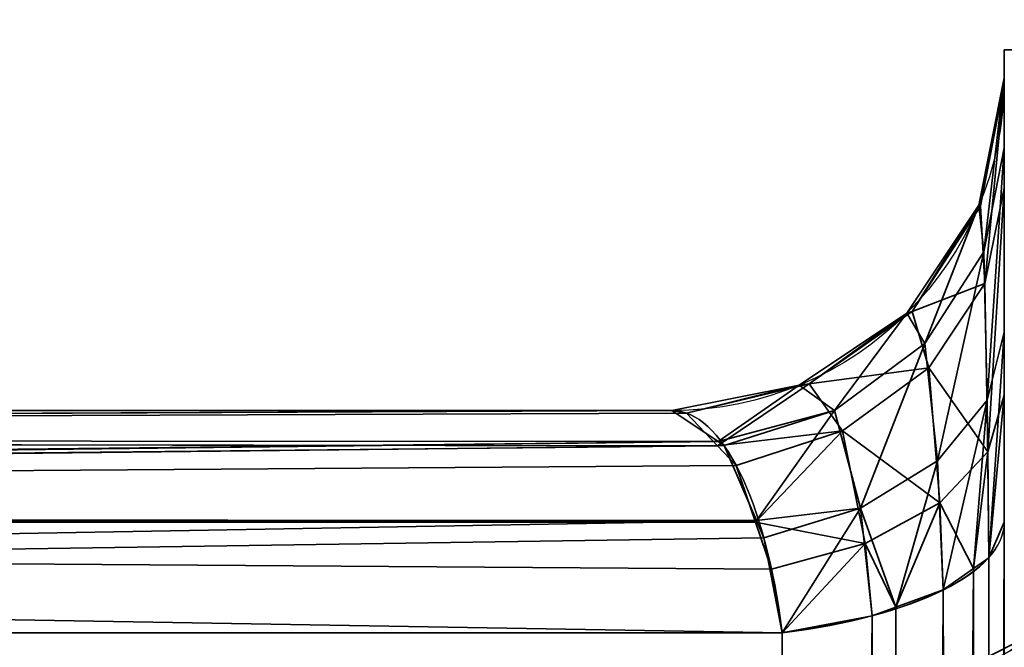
# Model space of a CAD drawing. Header units: millimetres. Extents: x -527 to 5177, y -116 to 161.
# Tile 352 of 656: x 1120.73 to 1122.8, y -2.86 to -1.54. Entities that reach past the tile are written whole.
import ezdxf

# ---------------------------------------------------------------- set-up
doc = ezdxf.new("R2010")
doc.units = ezdxf.units.MM
doc.layers.add('151', color=7, linetype='Continuous', true_color=0xffffff)

# ---------------------------------------------------------------- blocks, each defined once
blk = doc.blocks.new('UG_SURFACE_186')
at = {"layer": '151', "color": 252, "linetype": 'Continuous', "lineweight": 35}
for points in [[(2076.9999, -9.3, 2212.25), (2076.9999, 142.4, 2212.25), (923, 142.4, 2212.25), (923, -9.3, 2212.25)], [(1073, -9.3, 2062.2499), (1073, 142.4, 2062.2499), (1927, 142.4, 2062.2499), (1927, -9.3, 2062.2499)]]:
    blk.add_3dface(points, dxfattribs=at)
blk = doc.blocks.new('UG_SURFACE_187')
at = {"layer": '151', "color": 252, "linetype": 'Continuous', "lineweight": 35}
for points in [[(1122.8, -1.6, 980), (1122.8, -11.3028, 984.0852), (1122.8, -10.9564, 984.2852)], [(1122.8, -1.6, 980), (1122.8, -8.3028, 992.5852), (1122.8, -7.9564, 992.7852)], [(1122.8, -8.3028, 992.5852), (1122.8, -1.6, 980), (1122.8, -10.6381, 985), (1122.8, -10.7213, 985.3913)], [(1122.8, -10.9564, 984.2852), (1122.8, -10.7213, 984.6088), (1122.8, -1.6, 980)], [(1122.8, -7.9564, 992.7852), (1122.8, -7.7213, 993.1087), (1122.8, -1.6, 980)], [(1122.8, -10.7213, 984.6088), (1122.8, -10.6381, 985), (1122.8, -1.6, 980)], [(1122.8, -7.7213, 993.1087), (1122.8, -7.6381, 993.5), (1122.8, -1.8059, 1005.9564), (1122.8, -1.6, 980)], [(1122.8, -1.6, 1165), (1122.8, -1.6, 980), (1122.8, -1.659, 1006.6233), (1122.8, -1.659, 1163.3767)], [(1122.8, -1.6, 980), (1122.8, -1.8059, 1005.9564), (1122.8, -1.659, 1006.6233)], [(1122.8, -1.6, 1165), (1122.8, -1.8909, 1164.2013), (1122.8, -2.3264, 1164.6513)], [(1122.8, -1.659, 1163.3767), (1122.8, -1.67, 1163.564), (1122.8, -1.6, 1165)], [(1122.8, -11.7005, 984.0434), (1122.8, -11.3028, 984.0852), (1122.8, -1.6, 980), (1122.8, -22.0201, 980)], [(1122.8, -1.67, 1163.564), (1122.8, -1.8909, 1164.2013), (1122.8, -1.6, 1165)], [(1122.8, -2.3264, 1164.6513), (1122.8, -3, 1165), (1122.8, -1.6, 1165)], [(1123.5, -1.6, 1165), (1123.5, -1.6, 980), (1122.8, -1.6, 980), (1122.8, -1.6, 1165)], [(1123.5, -3, 1165), (1123.5, -1.6, 1165), (1122.8, -1.6, 1165), (1122.8, -3, 1165)], [(1122.8, -22.0201, 980), (1122.8, -1.6, 980), (1123.5, -1.6, 980), (1123.5, -22.0201, 980)], [(1122.7567, -2.0254, 1006.0587), (1122.7467, -1.9269, 1006.6233), (1122.8, -1.659, 1006.6233)], [(1122.8, -1.659, 1163.3767), (1122.8, -1.659, 1006.6233), (1122.7467, -1.9269, 1006.6233), (1122.7467, -1.9269, 1163.3767)], [(1122.8, -1.659, 1163.3767), (1122.7467, -1.9269, 1163.3767), (1122.7497, -1.9289, 1163.5333)], [(1122.7497, -1.9289, 1163.5333), (1122.8, -1.67, 1163.564), (1122.8, -1.659, 1163.3767)], [(1122.8, -1.67, 1163.564), (1122.7497, -1.9289, 1163.5333), (1122.759, -2.0917, 1164.077)], [(1122.8, -1.659, 1006.6233), (1122.8, -1.8059, 1005.9564), (1122.7567, -2.0254, 1006.0587)], [(1122.759, -2.0917, 1164.077), (1122.8, -1.8909, 1164.2013), (1122.8, -1.67, 1163.564)], [(1122.7639, -2.3369, 1005.617), (1122.7567, -2.0254, 1006.0587), (1122.8, -1.8059, 1005.9564)], [(1122.8, -1.8059, 1005.9564), (1122.8, -2.1942, 1005.447), (1122.7639, -2.3369, 1005.617)], [(1122.8, -1.8059, 1005.9564), (1122.8, -7.7213, 993.8912), (1122.8, -7.9564, 994.2148)], [(1122.8, -1.8059, 1005.9564), (1122.8, -7.6381, 993.5), (1122.8, -7.7213, 993.8912)], [(1122.8, -2.1942, 1005.447), (1122.8, -1.8059, 1005.9564), (1122.8, -7.9564, 994.2148)], [(1122.8, -1.8909, 1164.2013), (1122.759, -2.0917, 1164.077), (1122.7652, -2.446, 1164.4691)], [(1122.7652, -2.446, 1164.4691), (1122.8, -2.3264, 1164.6513), (1122.8, -1.8909, 1164.2013)], [(1122.6324, -2.2178, 1006.1485), (1122.595, -2.154, 1006.6233), (1122.7467, -1.9269, 1006.6233)], [(1122.7467, -1.9269, 1163.3767), (1122.7467, -1.9269, 1006.6233), (1122.595, -2.154, 1006.6233), (1122.595, -2.154, 1163.3767)], [(1122.7467, -1.9269, 1163.3767), (1122.595, -2.154, 1163.3767), (1122.6058, -2.1506, 1163.5072)], [(1122.6058, -2.1506, 1163.5072), (1122.7497, -1.9289, 1163.5333), (1122.7467, -1.9269, 1163.3767)], [(1122.7467, -1.9269, 1006.6233), (1122.7567, -2.0254, 1006.0587), (1122.6324, -2.2178, 1006.1485)], [(1122.759, -2.0917, 1164.077), (1122.7497, -1.9289, 1163.5333), (1122.6058, -2.1506, 1163.5072)], [(1122.6593, -2.4648, 1005.7695), (1122.6324, -2.2178, 1006.1485), (1122.7567, -2.0254, 1006.0587)], [(1122.7567, -2.0254, 1006.0587), (1122.7639, -2.3369, 1005.617), (1122.6593, -2.4648, 1005.7695)], [(1122.6058, -2.1506, 1163.5072), (1122.6408, -2.2689, 1163.9675), (1122.759, -2.0917, 1164.077)], [(1122.7652, -2.446, 1164.4691), (1122.759, -2.0917, 1164.077), (1122.6408, -2.2689, 1163.9675)], [(1122.4422, -2.3593, 1006.2144), (1122.3679, -2.3057, 1006.6233), (1122.595, -2.154, 1006.6233)], [(1122.595, -2.154, 1163.3767), (1122.595, -2.154, 1006.6233), (1122.3679, -2.3057, 1006.6233), (1122.3679, -2.3057, 1163.3767)], [(1122.595, -2.154, 1163.3767), (1122.3679, -2.3057, 1163.3767), (1122.3891, -2.3031, 1163.4892)], [(1122.6408, -2.2689, 1163.9675), (1122.6058, -2.1506, 1163.5072), (1122.3891, -2.3031, 1163.4892)], [(1122.3891, -2.3031, 1163.4892), (1122.6058, -2.1506, 1163.5072), (1122.595, -2.154, 1163.3767)], [(1122.595, -2.154, 1006.6233), (1122.6324, -2.2178, 1006.1485), (1122.4422, -2.3593, 1006.2144)], [(1122.7671, -2.6689, 1005.4111), (1122.7639, -2.3369, 1005.617), (1122.8, -2.1942, 1005.447)], [(1122.8, -2.1942, 1005.447), (1122.8, -2.5942, 1005.2124), (1122.7671, -2.6689, 1005.4111)], [(1122.8, -2.5942, 1005.2124), (1122.8, -2.1942, 1005.447), (1122.8, -7.9564, 994.2148), (1122.8, -8.3028, 994.4148)], [(1122.497, -2.5648, 1005.8887), (1122.4422, -2.3593, 1006.2144), (1122.6324, -2.2178, 1006.1485)], [(1122.6324, -2.2178, 1006.1485), (1122.6593, -2.4648, 1005.7695), (1122.497, -2.5648, 1005.8887)], [(1122.3891, -2.3031, 1163.4892), (1122.4594, -2.4018, 1163.8852), (1122.6408, -2.2689, 1163.9675)], [(1122.6643, -2.5536, 1164.305), (1122.6408, -2.2689, 1163.9675), (1122.4594, -2.4018, 1163.8852)], [(1122.6408, -2.2689, 1163.9675), (1122.6643, -2.5536, 1164.305), (1122.7652, -2.446, 1164.4691)], [(1122.1977, -2.4243, 1006.2898), (1122.1, -2.359, 1006.6233), (1122.3679, -2.3057, 1006.6233)], [(1122.3679, -2.3057, 1163.3767), (1122.3679, -2.3057, 1006.6233), (1122.1, -2.359, 1006.6233), (1122.1, -2.359, 1163.3767)], [(1122.3679, -2.3057, 1163.3767), (1122.1, -2.359, 1163.3767), (1122.1309, -2.3645, 1163.482)], [(1122.3891, -2.3031, 1163.4892), (1122.1309, -2.3645, 1163.482), (1122.1962, -2.4333, 1163.705)], [(1122.1309, -2.3645, 1163.482), (1122.3891, -2.3031, 1163.4892), (1122.3679, -2.3057, 1163.3767)], [(1122.4594, -2.4018, 1163.8852), (1122.3891, -2.3031, 1163.4892), (1122.1962, -2.4333, 1163.705)], [(1122.3679, -2.3057, 1006.6233), (1122.4422, -2.3593, 1006.2144), (1122.1977, -2.4243, 1006.2898)], [(1122.6712, -2.7366, 1005.5912), (1122.6593, -2.4648, 1005.7695), (1122.7639, -2.3369, 1005.617)], [(1122.7639, -2.3369, 1005.617), (1122.7351, -2.6914, 1005.471), (1122.6712, -2.7366, 1005.5912)], [(1122.7639, -2.3369, 1005.617), (1122.7671, -2.6689, 1005.4111), (1122.7351, -2.6914, 1005.471)], [(1122.8, -2.3264, 1164.6513), (1122.7652, -2.446, 1164.4691), (1122.7671, -2.6689, 1164.5888)], [(1122.7671, -2.6689, 1164.5888), (1122.8, -2.5942, 1164.7875), (1122.8, -2.3264, 1164.6513)], [(1122.8, -3, 1165), (1122.8, -2.3264, 1164.6513), (1122.8, -2.5942, 1164.7875)], [(1109.0015, -2.4172, 1011.2494), (1109.0066, -2.4142, 1011.2629), (1122.1, -2.359, 1006.6233)], [(1122.1, -2.359, 1006.6233), (1122.1977, -2.4243, 1006.2898), (1109.0015, -2.4172, 1011.2494)], [(1109.0066, -2.4142, 1158.7371), (1122.1309, -2.3645, 1163.482), (1122.1, -2.359, 1163.3767)], [(1122.1, -2.359, 1163.3767), (1109.0999, -2.359, 1158.489), (1109.0066, -2.4142, 1158.7371)], [(1109.0066, -2.4142, 1011.2629), (1109.0999, -2.359, 1011.511), (1122.1, -2.359, 1006.6233)], [(1122.1, -2.359, 1163.3767), (1122.1, -2.359, 1006.6233), (1109.0999, -2.359, 1011.511), (1109.0999, -2.359, 1158.489)], [(1122.4422, -2.3593, 1006.2144), (1122.2099, -2.4324, 1006.2486), (1122.1977, -2.4243, 1006.2898)], [(1122.278, -2.5903, 1006.0159), (1122.2099, -2.4324, 1006.2486), (1122.4422, -2.3593, 1006.2144)], [(1122.4422, -2.3593, 1006.2144), (1122.497, -2.5648, 1005.8887), (1122.278, -2.5903, 1006.0159)], [(1109.0066, -2.4142, 1158.7371), (1122.1962, -2.4333, 1163.705), (1122.1309, -2.3645, 1163.482)], [(1122.1962, -2.4333, 1163.705), (1122.2358, -2.475, 1163.8401), (1122.4594, -2.4018, 1163.8852)], [(1122.4594, -2.4018, 1163.8852), (1122.2358, -2.475, 1163.8401), (1122.2762, -2.5937, 1163.9779)], [(1122.5073, -2.6387, 1164.1753), (1122.4594, -2.4018, 1163.8852), (1122.2762, -2.5937, 1163.9779)], [(1122.4594, -2.4018, 1163.8852), (1122.5073, -2.6387, 1164.1753), (1122.6643, -2.5536, 1164.305)], [(1108.9195, -2.5822, 1011.0313), (1108.9258, -2.5697, 1011.0478), (1122.1977, -2.4243, 1006.2898)], [(1122.1977, -2.4243, 1006.2898), (1122.2099, -2.4324, 1006.2486), (1108.9195, -2.5822, 1011.0313)], [(1122.1962, -2.4333, 1163.705), (1109.0015, -2.4172, 1158.7507), (1108.9258, -2.5697, 1158.9521)], [(1108.9258, -2.5697, 1011.0478), (1109.0015, -2.4172, 1011.2494), (1122.1977, -2.4243, 1006.2898)], [(1109.0066, -2.4142, 1158.7371), (1109.0015, -2.4172, 1158.7507), (1122.1962, -2.4333, 1163.705)], [(1122.2099, -2.4324, 1006.2486), (1122.278, -2.5903, 1006.0159), (1108.9195, -2.5822, 1011.0313)], [(1108.9258, -2.5697, 1158.9521), (1122.2358, -2.475, 1163.8401), (1122.1962, -2.4333, 1163.705)], [(1122.7351, -2.6914, 1164.529), (1122.7652, -2.446, 1164.4691), (1122.6643, -2.5536, 1164.305)], [(1122.7351, -2.6914, 1164.529), (1122.7671, -2.6689, 1164.5888), (1122.7652, -2.446, 1164.4691)], [(1122.497, -2.5648, 1005.8887), (1122.6593, -2.4648, 1005.7695), (1122.5715, -2.7728, 1005.6875)], [(1122.6593, -2.4648, 1005.7695), (1122.6712, -2.7366, 1005.5912), (1122.5715, -2.7728, 1005.6875)], [(1108.9258, -2.5697, 1158.9521), (1122.2762, -2.5937, 1163.9779), (1122.2358, -2.475, 1163.8401)], [(1108.9258, -2.5697, 1158.9521), (1108.9195, -2.5822, 1158.9688), (1122.2762, -2.5937, 1163.9779)], [(1122.497, -2.5648, 1005.8887), (1122.2937, -2.6266, 1005.9624), (1122.278, -2.5903, 1006.0159)], [(1122.3323, -2.8266, 1005.8305), (1122.2937, -2.6266, 1005.9624), (1122.497, -2.5648, 1005.8887)], [(1122.497, -2.5648, 1005.8887), (1122.5216, -2.7909, 1005.7354), (1122.3323, -2.8266, 1005.8305)], [(1122.5715, -2.7728, 1005.6875), (1122.5216, -2.7909, 1005.7354), (1122.497, -2.5648, 1005.8887)], [(1122.5715, -2.7728, 1164.3126), (1122.6643, -2.5536, 1164.305), (1122.5073, -2.6387, 1164.1753)], [(1122.5715, -2.7728, 1164.3126), (1122.6712, -2.7366, 1164.4089), (1122.6643, -2.5536, 1164.305)], [(1122.6643, -2.5536, 1164.305), (1122.6712, -2.7366, 1164.4089), (1122.7351, -2.6914, 1164.529)], [(1108.8675, -2.8266, 1010.893), (1108.9158, -2.5995, 1011.0215), (1122.278, -2.5903, 1006.0159)], [(1122.278, -2.5903, 1006.0159), (1122.2937, -2.6266, 1005.9624), (1108.8675, -2.8266, 1010.893)], [(1122.2762, -2.5937, 1163.9779), (1108.9195, -2.5822, 1158.9688), (1108.9158, -2.5995, 1158.9786)], [(1108.9158, -2.5995, 1011.0215), (1108.9195, -2.5822, 1011.0313), (1122.278, -2.5903, 1006.0159)], [(1108.9158, -2.5995, 1158.9786), (1108.8675, -2.8266, 1159.1071), (1122.3323, -2.8266, 1164.1695)], [(1108.9158, -2.5995, 1158.9786), (1122.3099, -2.6927, 1164.0929), (1122.2762, -2.5937, 1163.9779)], [(1108.9158, -2.5995, 1158.9786), (1122.3323, -2.8266, 1164.1695), (1122.3099, -2.6927, 1164.0929)], [(1122.2762, -2.5937, 1163.9779), (1122.3099, -2.6927, 1164.0929), (1122.5073, -2.6387, 1164.1753)], [(1122.7431, -22.1174, 1171.8326), (1122.8, -2.5942, 1164.7875), (1122.7671, -2.6689, 1164.5888)], [(1122.7431, -22.1174, 1171.8326), (1122.8, -22.0201, 1172.0912), (1122.8, -2.5942, 1164.7875)], [(1122.7671, -2.6689, 1005.4111), (1122.8, -2.5942, 1005.2124), (1122.8, -22.0201, 997.9088)], [(1122.8, -2.5942, 1005.2124), (1122.8, -8.3028, 994.4148), (1122.8, -8.6, 994.4619)], [(1122.8, -8.6, 994.4619), (1122.8, -8.7005, 994.4566), (1122.8, -2.5942, 1005.2124)], [(1122.8, -8.7005, 994.4566), (1122.8, -9.0809, 994.333), (1122.8, -22.0201, 997.9088), (1122.8, -2.5942, 1005.2124)], [(1122.8, -2.5942, 1164.7875), (1122.8, -22.0201, 1172.0912), (1122.8, -3, 1165)], [(1122.2937, -2.6266, 1005.9624), (1122.3323, -2.8266, 1005.8305), (1108.8675, -2.8266, 1010.893)], [(1122.5073, -2.6387, 1164.1753), (1122.3099, -2.6927, 1164.0929), (1122.3323, -2.8266, 1164.1695)], [(1122.3323, -2.8266, 1164.1695), (1122.5216, -2.7909, 1164.2646), (1122.5073, -2.6387, 1164.1753)], [(1122.5073, -2.6387, 1164.1753), (1122.5216, -2.7909, 1164.2646), (1122.5715, -2.7728, 1164.3126)], [(1122.7431, -22.1174, 1171.8326), (1122.7671, -2.6689, 1164.5888), (1122.7351, -2.6914, 1164.529)], [(1122.7431, -22.1174, 998.1675), (1122.7351, -2.6914, 1005.471), (1122.7671, -2.6689, 1005.4111)], [(1122.8, -22.0201, 997.9088), (1122.7431, -22.1174, 998.1675), (1122.7671, -2.6689, 1005.4111)], [(1122.578, -22.2001, 1171.6125), (1122.7351, -2.6914, 1164.529), (1122.6712, -2.7366, 1164.4089)], [(1122.578, -22.2001, 1171.6125), (1122.7412, -22.1183, 1171.8299), (1122.7351, -2.6914, 1164.529)], [(1122.6712, -2.7366, 1005.5912), (1122.7351, -2.6914, 1005.471), (1122.7412, -22.1183, 998.1701)], [(1122.7351, -2.6914, 1164.529), (1122.7412, -22.1183, 1171.8299), (1122.7431, -22.1174, 1171.8326)], [(1122.7431, -22.1174, 998.1675), (1122.7412, -22.1183, 998.1701), (1122.7351, -2.6914, 1005.471)], [(1122.578, -22.2001, 1171.6125), (1122.6712, -2.7366, 1164.4089), (1122.5715, -2.7728, 1164.3126)], [(1122.578, -22.2001, 998.3875), (1122.5715, -2.7728, 1005.6875), (1122.6712, -2.7366, 1005.5912)], [(1122.7412, -22.1183, 998.1701), (1122.578, -22.2001, 998.3875), (1122.6712, -2.7366, 1005.5912)], [(1122.5766, -22.2004, 1171.6117), (1122.5715, -2.7728, 1164.3126), (1122.5216, -2.7909, 1164.2646)], [(1122.5216, -2.7909, 1005.7354), (1122.5715, -2.7728, 1005.6875), (1122.5766, -22.2004, 998.3883)], [(1122.5715, -2.7728, 1164.3126), (1122.5766, -22.2004, 1171.6117), (1122.578, -22.2001, 1171.6125)], [(1122.578, -22.2001, 998.3875), (1122.5766, -22.2004, 998.3883), (1122.5715, -2.7728, 1005.6875)], [(1122.3323, -22.2525, 1171.4731), (1122.5766, -22.2004, 1171.6117), (1122.5216, -2.7909, 1164.2646)], [(1122.5216, -2.7909, 1164.2646), (1122.3323, -2.8266, 1164.1695), (1122.3323, -22.2525, 1171.4731)], [(1122.3323, -22.2525, 998.5269), (1122.3323, -2.8266, 1005.8305), (1122.5216, -2.7909, 1005.7354)], [(1122.5216, -2.7909, 1005.7354), (1122.5766, -22.2004, 998.3883), (1122.3323, -22.2525, 998.5269)], [(1122.6321, -2.9453, 1163.1), (1122.895, -2.8114, 1163.2391), (1122.8485, -2.888, 1163.4473)], [(1122.895, -2.8114, 1163.2391), (1122.6321, -2.9453, 1006.9), (1122.895, -2.8114, 1006.7608)], [(1122.895, -2.8114, 1163.2391), (1122.6321, -2.9453, 1163.1), (1122.6321, -2.9453, 1006.9)], [(1122.8485, -2.888, 1006.5528), (1122.895, -2.8114, 1006.7608), (1122.6321, -2.9453, 1006.9)], [(1118.2525, -26.3324, 1171.4731), (1122.3323, -22.2525, 1171.4731), (1122.3323, -2.8266, 1164.1695), (1108.8675, -2.8266, 1159.1071)], [(1108.8675, -2.8266, 1010.893), (1122.3323, -2.8266, 1005.8305), (1122.3323, -22.2525, 998.5269), (1118.2525, -26.3324, 998.5269)]]:
    blk.add_3dface(points, dxfattribs=at)
blk = doc.blocks.new('UG_SURFACE_190')
at = {"layer": '151', "color": 252, "linetype": 'Continuous', "lineweight": 35}
for points in [[(1122.8, -1.6, 980), (1122.8, -11.3028, 984.0852), (1122.8, -10.9564, 984.2852)], [(1122.8, -1.6, 980), (1122.8, -8.3028, 992.5852), (1122.8, -7.9564, 992.7852)], [(1122.8, -8.3028, 992.5852), (1122.8, -1.6, 980), (1122.8, -10.6381, 985), (1122.8, -10.7213, 985.3913)], [(1122.8, -10.9564, 984.2852), (1122.8, -10.7213, 984.6088), (1122.8, -1.6, 980)], [(1122.8, -7.9564, 992.7852), (1122.8, -7.7213, 993.1087), (1122.8, -1.6, 980)], [(1122.8, -10.7213, 984.6088), (1122.8, -10.6381, 985), (1122.8, -1.6, 980)], [(1122.8, -7.7213, 993.1087), (1122.8, -7.6381, 993.5), (1122.8, -1.8059, 1005.9564), (1122.8, -1.6, 980)], [(1122.8, -1.6, 1165), (1122.8, -1.6, 980), (1122.8, -1.659, 1006.6233), (1122.8, -1.659, 1163.3767)], [(1122.8, -1.6, 980), (1122.8, -1.8059, 1005.9564), (1122.8, -1.659, 1006.6233)], [(1122.8, -1.6, 1165), (1122.8, -1.8909, 1164.2013), (1122.8, -2.3264, 1164.6513)], [(1122.8, -1.659, 1163.3767), (1122.8, -1.67, 1163.564), (1122.8, -1.6, 1165)], [(1122.8, -11.7005, 984.0434), (1122.8, -11.3028, 984.0852), (1122.8, -1.6, 980), (1122.8, -22.0201, 980)], [(1122.8, -1.67, 1163.564), (1122.8, -1.8909, 1164.2013), (1122.8, -1.6, 1165)], [(1122.8, -2.3264, 1164.6513), (1122.8, -3, 1165), (1122.8, -1.6, 1165)], [(1123.5, -1.6, 1165), (1123.5, -1.6, 980), (1122.8, -1.6, 980), (1122.8, -1.6, 1165)], [(1123.5, -3, 1165), (1123.5, -1.6, 1165), (1122.8, -1.6, 1165), (1122.8, -3, 1165)], [(1122.8, -22.0201, 980), (1122.8, -1.6, 980), (1123.5, -1.6, 980), (1123.5, -22.0201, 980)], [(1122.7567, -2.0254, 1006.0587), (1122.7467, -1.9269, 1006.6233), (1122.8, -1.659, 1006.6233)], [(1122.8, -1.659, 1163.3767), (1122.8, -1.659, 1006.6233), (1122.7467, -1.9269, 1006.6233), (1122.7467, -1.9269, 1163.3767)], [(1122.8, -1.659, 1163.3767), (1122.7467, -1.9269, 1163.3767), (1122.7497, -1.9289, 1163.5333)], [(1122.7497, -1.9289, 1163.5333), (1122.8, -1.67, 1163.564), (1122.8, -1.659, 1163.3767)], [(1122.8, -1.67, 1163.564), (1122.7497, -1.9289, 1163.5333), (1122.759, -2.0917, 1164.077)], [(1122.8, -1.659, 1006.6233), (1122.8, -1.8059, 1005.9564), (1122.7567, -2.0254, 1006.0587)], [(1122.759, -2.0917, 1164.077), (1122.8, -1.8909, 1164.2013), (1122.8, -1.67, 1163.564)], [(1122.7639, -2.3369, 1005.617), (1122.7567, -2.0254, 1006.0587), (1122.8, -1.8059, 1005.9564)], [(1122.8, -1.8059, 1005.9564), (1122.8, -2.1942, 1005.447), (1122.7639, -2.3369, 1005.617)], [(1122.8, -1.8059, 1005.9564), (1122.8, -7.7213, 993.8912), (1122.8, -7.9564, 994.2148)], [(1122.8, -1.8059, 1005.9564), (1122.8, -7.6381, 993.5), (1122.8, -7.7213, 993.8912)], [(1122.8, -2.1942, 1005.447), (1122.8, -1.8059, 1005.9564), (1122.8, -7.9564, 994.2148)], [(1122.8, -1.8909, 1164.2013), (1122.759, -2.0917, 1164.077), (1122.7652, -2.446, 1164.4691)], [(1122.7652, -2.446, 1164.4691), (1122.8, -2.3264, 1164.6513), (1122.8, -1.8909, 1164.2013)], [(1122.6324, -2.2178, 1006.1485), (1122.595, -2.154, 1006.6233), (1122.7467, -1.9269, 1006.6233)], [(1122.7467, -1.9269, 1163.3767), (1122.7467, -1.9269, 1006.6233), (1122.595, -2.154, 1006.6233), (1122.595, -2.154, 1163.3767)], [(1122.7467, -1.9269, 1163.3767), (1122.595, -2.154, 1163.3767), (1122.6058, -2.1506, 1163.5072)], [(1122.6058, -2.1506, 1163.5072), (1122.7497, -1.9289, 1163.5333), (1122.7467, -1.9269, 1163.3767)], [(1122.7467, -1.9269, 1006.6233), (1122.7567, -2.0254, 1006.0587), (1122.6324, -2.2178, 1006.1485)], [(1122.759, -2.0917, 1164.077), (1122.7497, -1.9289, 1163.5333), (1122.6058, -2.1506, 1163.5072)], [(1122.6593, -2.4648, 1005.7695), (1122.6324, -2.2178, 1006.1485), (1122.7567, -2.0254, 1006.0587)], [(1122.7567, -2.0254, 1006.0587), (1122.7639, -2.3369, 1005.617), (1122.6593, -2.4648, 1005.7695)], [(1122.6058, -2.1506, 1163.5072), (1122.6408, -2.2689, 1163.9675), (1122.759, -2.0917, 1164.077)], [(1122.7652, -2.446, 1164.4691), (1122.759, -2.0917, 1164.077), (1122.6408, -2.2689, 1163.9675)], [(1122.4422, -2.3593, 1006.2144), (1122.3679, -2.3057, 1006.6233), (1122.595, -2.154, 1006.6233)], [(1122.595, -2.154, 1163.3767), (1122.595, -2.154, 1006.6233), (1122.3679, -2.3057, 1006.6233), (1122.3679, -2.3057, 1163.3767)], [(1122.595, -2.154, 1163.3767), (1122.3679, -2.3057, 1163.3767), (1122.3891, -2.3031, 1163.4892)], [(1122.6408, -2.2689, 1163.9675), (1122.6058, -2.1506, 1163.5072), (1122.3891, -2.3031, 1163.4892)], [(1122.3891, -2.3031, 1163.4892), (1122.6058, -2.1506, 1163.5072), (1122.595, -2.154, 1163.3767)], [(1122.595, -2.154, 1006.6233), (1122.6324, -2.2178, 1006.1485), (1122.4422, -2.3593, 1006.2144)], [(1122.7671, -2.6689, 1005.4111), (1122.7639, -2.3369, 1005.617), (1122.8, -2.1942, 1005.447)], [(1122.8, -2.1942, 1005.447), (1122.8, -2.5942, 1005.2124), (1122.7671, -2.6689, 1005.4111)], [(1122.8, -2.5942, 1005.2124), (1122.8, -2.1942, 1005.447), (1122.8, -7.9564, 994.2148), (1122.8, -8.3028, 994.4148)], [(1122.497, -2.5648, 1005.8887), (1122.4422, -2.3593, 1006.2144), (1122.6324, -2.2178, 1006.1485)], [(1122.6324, -2.2178, 1006.1485), (1122.6593, -2.4648, 1005.7695), (1122.497, -2.5648, 1005.8887)], [(1122.3891, -2.3031, 1163.4892), (1122.4594, -2.4018, 1163.8852), (1122.6408, -2.2689, 1163.9675)], [(1122.6643, -2.5536, 1164.305), (1122.6408, -2.2689, 1163.9675), (1122.4594, -2.4018, 1163.8852)], [(1122.6408, -2.2689, 1163.9675), (1122.6643, -2.5536, 1164.305), (1122.7652, -2.446, 1164.4691)], [(1122.1977, -2.4243, 1006.2898), (1122.1, -2.359, 1006.6233), (1122.3679, -2.3057, 1006.6233)], [(1122.3679, -2.3057, 1163.3767), (1122.3679, -2.3057, 1006.6233), (1122.1, -2.359, 1006.6233), (1122.1, -2.359, 1163.3767)], [(1122.3679, -2.3057, 1163.3767), (1122.1, -2.359, 1163.3767), (1122.1309, -2.3645, 1163.482)], [(1122.3891, -2.3031, 1163.4892), (1122.1309, -2.3645, 1163.482), (1122.1962, -2.4333, 1163.705)], [(1122.1309, -2.3645, 1163.482), (1122.3891, -2.3031, 1163.4892), (1122.3679, -2.3057, 1163.3767)], [(1122.4594, -2.4018, 1163.8852), (1122.3891, -2.3031, 1163.4892), (1122.1962, -2.4333, 1163.705)], [(1122.3679, -2.3057, 1006.6233), (1122.4422, -2.3593, 1006.2144), (1122.1977, -2.4243, 1006.2898)], [(1122.6712, -2.7366, 1005.5912), (1122.6593, -2.4648, 1005.7695), (1122.7639, -2.3369, 1005.617)], [(1122.7639, -2.3369, 1005.617), (1122.7351, -2.6914, 1005.471), (1122.6712, -2.7366, 1005.5912)], [(1122.7639, -2.3369, 1005.617), (1122.7671, -2.6689, 1005.4111), (1122.7351, -2.6914, 1005.471)], [(1122.8, -2.3264, 1164.6513), (1122.7652, -2.446, 1164.4691), (1122.7671, -2.6689, 1164.5888)], [(1122.7671, -2.6689, 1164.5888), (1122.8, -2.5942, 1164.7875), (1122.8, -2.3264, 1164.6513)], [(1122.8, -3, 1165), (1122.8, -2.3264, 1164.6513), (1122.8, -2.5942, 1164.7875)], [(1109.0015, -2.4172, 1011.2494), (1109.0066, -2.4142, 1011.2629), (1122.1, -2.359, 1006.6233)], [(1122.1, -2.359, 1006.6233), (1122.1977, -2.4243, 1006.2898), (1109.0015, -2.4172, 1011.2494)], [(1109.0066, -2.4142, 1158.7371), (1122.1309, -2.3645, 1163.482), (1122.1, -2.359, 1163.3767)], [(1122.1, -2.359, 1163.3767), (1109.0999, -2.359, 1158.489), (1109.0066, -2.4142, 1158.7371)], [(1109.0066, -2.4142, 1011.2629), (1109.0999, -2.359, 1011.511), (1122.1, -2.359, 1006.6233)], [(1122.1, -2.359, 1163.3767), (1122.1, -2.359, 1006.6233), (1109.0999, -2.359, 1011.511), (1109.0999, -2.359, 1158.489)], [(1122.4422, -2.3593, 1006.2144), (1122.2099, -2.4324, 1006.2486), (1122.1977, -2.4243, 1006.2898)], [(1122.278, -2.5903, 1006.0159), (1122.2099, -2.4324, 1006.2486), (1122.4422, -2.3593, 1006.2144)], [(1122.4422, -2.3593, 1006.2144), (1122.497, -2.5648, 1005.8887), (1122.278, -2.5903, 1006.0159)], [(1109.0066, -2.4142, 1158.7371), (1122.1962, -2.4333, 1163.705), (1122.1309, -2.3645, 1163.482)], [(1122.1962, -2.4333, 1163.705), (1122.2358, -2.475, 1163.8401), (1122.4594, -2.4018, 1163.8852)], [(1122.4594, -2.4018, 1163.8852), (1122.2358, -2.475, 1163.8401), (1122.2762, -2.5937, 1163.9779)], [(1122.5073, -2.6387, 1164.1753), (1122.4594, -2.4018, 1163.8852), (1122.2762, -2.5937, 1163.9779)], [(1122.4594, -2.4018, 1163.8852), (1122.5073, -2.6387, 1164.1753), (1122.6643, -2.5536, 1164.305)], [(1108.9195, -2.5822, 1011.0313), (1108.9258, -2.5697, 1011.0478), (1122.1977, -2.4243, 1006.2898)], [(1122.1977, -2.4243, 1006.2898), (1122.2099, -2.4324, 1006.2486), (1108.9195, -2.5822, 1011.0313)], [(1122.1962, -2.4333, 1163.705), (1109.0015, -2.4172, 1158.7507), (1108.9258, -2.5697, 1158.9521)], [(1108.9258, -2.5697, 1011.0478), (1109.0015, -2.4172, 1011.2494), (1122.1977, -2.4243, 1006.2898)], [(1109.0066, -2.4142, 1158.7371), (1109.0015, -2.4172, 1158.7507), (1122.1962, -2.4333, 1163.705)], [(1122.2099, -2.4324, 1006.2486), (1122.278, -2.5903, 1006.0159), (1108.9195, -2.5822, 1011.0313)], [(1108.9258, -2.5697, 1158.9521), (1122.2358, -2.475, 1163.8401), (1122.1962, -2.4333, 1163.705)], [(1122.7351, -2.6914, 1164.529), (1122.7652, -2.446, 1164.4691), (1122.6643, -2.5536, 1164.305)], [(1122.7351, -2.6914, 1164.529), (1122.7671, -2.6689, 1164.5888), (1122.7652, -2.446, 1164.4691)], [(1122.497, -2.5648, 1005.8887), (1122.6593, -2.4648, 1005.7695), (1122.5715, -2.7728, 1005.6875)], [(1122.6593, -2.4648, 1005.7695), (1122.6712, -2.7366, 1005.5912), (1122.5715, -2.7728, 1005.6875)], [(1108.9258, -2.5697, 1158.9521), (1122.2762, -2.5937, 1163.9779), (1122.2358, -2.475, 1163.8401)], [(1108.9258, -2.5697, 1158.9521), (1108.9195, -2.5822, 1158.9688), (1122.2762, -2.5937, 1163.9779)], [(1122.497, -2.5648, 1005.8887), (1122.2937, -2.6266, 1005.9624), (1122.278, -2.5903, 1006.0159)], [(1122.3323, -2.8266, 1005.8305), (1122.2937, -2.6266, 1005.9624), (1122.497, -2.5648, 1005.8887)], [(1122.497, -2.5648, 1005.8887), (1122.5216, -2.7909, 1005.7354), (1122.3323, -2.8266, 1005.8305)], [(1122.5715, -2.7728, 1005.6875), (1122.5216, -2.7909, 1005.7354), (1122.497, -2.5648, 1005.8887)], [(1122.5715, -2.7728, 1164.3126), (1122.6643, -2.5536, 1164.305), (1122.5073, -2.6387, 1164.1753)], [(1122.5715, -2.7728, 1164.3126), (1122.6712, -2.7366, 1164.4089), (1122.6643, -2.5536, 1164.305)], [(1122.6643, -2.5536, 1164.305), (1122.6712, -2.7366, 1164.4089), (1122.7351, -2.6914, 1164.529)], [(1108.8675, -2.8266, 1010.893), (1108.9158, -2.5995, 1011.0215), (1122.278, -2.5903, 1006.0159)], [(1122.278, -2.5903, 1006.0159), (1122.2937, -2.6266, 1005.9624), (1108.8675, -2.8266, 1010.893)], [(1122.2762, -2.5937, 1163.9779), (1108.9195, -2.5822, 1158.9688), (1108.9158, -2.5995, 1158.9786)], [(1108.9158, -2.5995, 1011.0215), (1108.9195, -2.5822, 1011.0313), (1122.278, -2.5903, 1006.0159)], [(1108.9158, -2.5995, 1158.9786), (1108.8675, -2.8266, 1159.1071), (1122.3323, -2.8266, 1164.1695)], [(1108.9158, -2.5995, 1158.9786), (1122.3099, -2.6927, 1164.0929), (1122.2762, -2.5937, 1163.9779)], [(1108.9158, -2.5995, 1158.9786), (1122.3323, -2.8266, 1164.1695), (1122.3099, -2.6927, 1164.0929)], [(1122.2762, -2.5937, 1163.9779), (1122.3099, -2.6927, 1164.0929), (1122.5073, -2.6387, 1164.1753)], [(1122.7431, -22.1174, 1171.8326), (1122.8, -2.5942, 1164.7875), (1122.7671, -2.6689, 1164.5888)], [(1122.7431, -22.1174, 1171.8326), (1122.8, -22.0201, 1172.0912), (1122.8, -2.5942, 1164.7875)], [(1122.7671, -2.6689, 1005.4111), (1122.8, -2.5942, 1005.2124), (1122.8, -22.0201, 997.9088)], [(1122.8, -2.5942, 1005.2124), (1122.8, -8.3028, 994.4148), (1122.8, -8.6, 994.4619)], [(1122.8, -8.6, 994.4619), (1122.8, -8.7005, 994.4566), (1122.8, -2.5942, 1005.2124)], [(1122.8, -8.7005, 994.4566), (1122.8, -9.0809, 994.333), (1122.8, -22.0201, 997.9088), (1122.8, -2.5942, 1005.2124)], [(1122.8, -2.5942, 1164.7875), (1122.8, -22.0201, 1172.0912), (1122.8, -3, 1165)], [(1122.2937, -2.6266, 1005.9624), (1122.3323, -2.8266, 1005.8305), (1108.8675, -2.8266, 1010.893)], [(1122.5073, -2.6387, 1164.1753), (1122.3099, -2.6927, 1164.0929), (1122.3323, -2.8266, 1164.1695)], [(1122.3323, -2.8266, 1164.1695), (1122.5216, -2.7909, 1164.2646), (1122.5073, -2.6387, 1164.1753)], [(1122.5073, -2.6387, 1164.1753), (1122.5216, -2.7909, 1164.2646), (1122.5715, -2.7728, 1164.3126)], [(1122.7431, -22.1174, 1171.8326), (1122.7671, -2.6689, 1164.5888), (1122.7351, -2.6914, 1164.529)], [(1122.7431, -22.1174, 998.1675), (1122.7351, -2.6914, 1005.471), (1122.7671, -2.6689, 1005.4111)], [(1122.8, -22.0201, 997.9088), (1122.7431, -22.1174, 998.1675), (1122.7671, -2.6689, 1005.4111)], [(1122.578, -22.2001, 1171.6125), (1122.7351, -2.6914, 1164.529), (1122.6712, -2.7366, 1164.4089)], [(1122.578, -22.2001, 1171.6125), (1122.7412, -22.1183, 1171.8299), (1122.7351, -2.6914, 1164.529)], [(1122.6712, -2.7366, 1005.5912), (1122.7351, -2.6914, 1005.471), (1122.7412, -22.1183, 998.1701)], [(1122.7351, -2.6914, 1164.529), (1122.7412, -22.1183, 1171.8299), (1122.7431, -22.1174, 1171.8326)], [(1122.7431, -22.1174, 998.1675), (1122.7412, -22.1183, 998.1701), (1122.7351, -2.6914, 1005.471)], [(1122.578, -22.2001, 1171.6125), (1122.6712, -2.7366, 1164.4089), (1122.5715, -2.7728, 1164.3126)], [(1122.578, -22.2001, 998.3875), (1122.5715, -2.7728, 1005.6875), (1122.6712, -2.7366, 1005.5912)], [(1122.7412, -22.1183, 998.1701), (1122.578, -22.2001, 998.3875), (1122.6712, -2.7366, 1005.5912)], [(1122.5766, -22.2004, 1171.6117), (1122.5715, -2.7728, 1164.3126), (1122.5216, -2.7909, 1164.2646)], [(1122.5216, -2.7909, 1005.7354), (1122.5715, -2.7728, 1005.6875), (1122.5766, -22.2004, 998.3883)], [(1122.5715, -2.7728, 1164.3126), (1122.5766, -22.2004, 1171.6117), (1122.578, -22.2001, 1171.6125)], [(1122.578, -22.2001, 998.3875), (1122.5766, -22.2004, 998.3883), (1122.5715, -2.7728, 1005.6875)], [(1122.3323, -22.2525, 1171.4731), (1122.5766, -22.2004, 1171.6117), (1122.5216, -2.7909, 1164.2646)], [(1122.5216, -2.7909, 1164.2646), (1122.3323, -2.8266, 1164.1695), (1122.3323, -22.2525, 1171.4731)], [(1122.3323, -22.2525, 998.5269), (1122.3323, -2.8266, 1005.8305), (1122.5216, -2.7909, 1005.7354)], [(1122.5216, -2.7909, 1005.7354), (1122.5766, -22.2004, 998.3883), (1122.3323, -22.2525, 998.5269)], [(1122.6321, -2.9453, 1163.1), (1122.895, -2.8114, 1163.2391), (1122.8485, -2.888, 1163.4473)], [(1122.895, -2.8114, 1163.2391), (1122.6321, -2.9453, 1006.9), (1122.895, -2.8114, 1006.7608)], [(1122.895, -2.8114, 1163.2391), (1122.6321, -2.9453, 1163.1), (1122.6321, -2.9453, 1006.9)], [(1122.8485, -2.888, 1006.5528), (1122.895, -2.8114, 1006.7608), (1122.6321, -2.9453, 1006.9)], [(1118.2525, -26.3324, 1171.4731), (1122.3323, -22.2525, 1171.4731), (1122.3323, -2.8266, 1164.1695), (1108.8675, -2.8266, 1159.1071)], [(1108.8675, -2.8266, 1010.893), (1122.3323, -2.8266, 1005.8305), (1122.3323, -22.2525, 998.5269), (1118.2525, -26.3324, 998.5269)]]:
    blk.add_3dface(points, dxfattribs=at)

msp = doc.modelspace()

# ---------------------------------------------------------------- linework, layer by layer
at = {"layer": '151', "color": 251, "linetype": 'Continuous', "lineweight": -3, "true_color": 0x636466}
for p, q in [((1109.0999, -2.359, 1158.489), (1122.1, -2.359, 1163.3767)), ((1109.0999, -2.359, 1011.511), (1122.1, -2.359, 1006.6233)), ((1109.0999, -2.359, 1011.511), (1122.1, -2.359, 1006.6233)), ((1109.0999, -2.359, 1158.489), (1122.1, -2.359, 1163.3767)), ((1122.1, -2.359, 1163.3767), (1122.1, -2.359, 1006.6233)), ((1122.1, -2.359, 1163.3767), (1122.1, -2.359, 1006.6233)), ((1108.8675, -2.8266, 1159.107), (1122.3324, -2.8266, 1164.1695)), ((1108.8675, -2.8266, 1010.893), (1122.3324, -2.8266, 1005.8305)), ((1108.8675, -2.8266, 1159.107), (1122.3324, -2.8266, 1164.1695)), ((1108.8675, -2.8266, 1010.893), (1122.3324, -2.8266, 1005.8305)), ((1122.3324, -2.8266, 1005.8305), (1122.3324, -22.2525, 998.5269)), ((1122.3324, -22.2525, 1171.4731), (1122.3324, -2.8266, 1164.1695)), ((1122.3324, -22.2525, 1171.4731), (1122.3324, -2.8266, 1164.1695)), ((1122.3324, -2.8266, 1005.8305), (1122.3324, -22.2525, 998.5269))]:
    msp.add_line(p, q, dxfattribs=at)
at = {"layer": '151', "color": 251, "linetype": 'Continuous', "lineweight": -3, "true_color": 0x636466, "extrusion": (0, 0, -1)}
for centre in [(-1122.1, -1.659, -1006.6233), (-1122.1, -1.659, -1163.3767), (-1122.1, -1.659, -1006.6233), (-1122.1, -1.659, -1163.3767)]:
    msp.add_arc(centre, 0.7, 180, 270, dxfattribs=at)
at = {"layer": '151', "color": 251, "linetype": 'Continuous', "lineweight": -3, "true_color": 0x636466, "extrusion": (0, 0.936029, -0.351924)}
msp.add_arc((-1122.1, 1089.3616, -412.3446), 0.7, 180, 250.6118, dxfattribs=at)
msp.add_arc((-1122.1, 1089.3616, -412.3446), 0.7, 180, 250.6118, dxfattribs=at)
at = {"layer": '151', "color": 251, "linetype": 'Continuous', "lineweight": -3, "true_color": 0x636466, "extrusion": (0, 0.936029, 0.351924)}
msp.add_arc((-1122.1, 941.8207, 351.3298), 0.7, 109.3882, 180, dxfattribs=at)
msp.add_arc((-1122.1, 941.8207, 351.3298), 0.7, 109.3882, 180, dxfattribs=at)
at = {"layer": '151', "color": 251, "linetype": 'Continuous', "lineweight": -3, "true_color": 0x636466, "extrusion": (4.32051e-16, 0.72035, 0.69361)}
msp.add_ellipse((1122.1, -1.659, 1005.5641), major_axis=(0, 1.4, -1.454), ratio=0.69361, start_param=3.47998, end_param=4.712389, dxfattribs=at)
msp.add_ellipse((1122.1, -1.659, 1005.5641), major_axis=(0, 1.4, -1.454), ratio=0.69361, start_param=3.47998, end_param=4.712389, dxfattribs=at)
at = {"layer": '151', "color": 251, "linetype": 'Continuous', "lineweight": -3, "true_color": 0x636466, "extrusion": (-2.37351e-16, -0.395731, 0.918367)}
msp.add_ellipse((1122.1, -1.659, 1164.4359), major_axis=(0, 1.8537, 0.7988), ratio=0.69361, start_param=3.47998, end_param=4.712389, dxfattribs=at)
msp.add_ellipse((1122.1, -1.659, 1164.4359), major_axis=(0, 1.8537, 0.7988), ratio=0.69361, start_param=3.47998, end_param=4.712389, dxfattribs=at)
at = {"layer": '151', "color": 251, "linetype": 'Continuous', "lineweight": -3, "true_color": 0x636466, "extrusion": (4.32051e-16, 0.72035, -0.69361)}
msp.add_ellipse((1122.1, -1.659, 1164.4359), major_axis=(0, 1.4, 1.454), ratio=0.69361, start_param=1.570796, end_param=2.803205, dxfattribs=at)
msp.add_ellipse((1122.1, -1.659, 1164.4359), major_axis=(0, 1.4, 1.454), ratio=0.69361, start_param=1.570796, end_param=2.803205, dxfattribs=at)
at = {"layer": '151', "color": 251, "linetype": 'Continuous', "lineweight": -3, "true_color": 0x636466, "extrusion": (-2.37351e-16, -0.395731, -0.918367)}
msp.add_ellipse((1122.1, -1.659, 1005.5641), major_axis=(0, 1.8537, -0.7988), ratio=0.69361, start_param=1.570796, end_param=2.803205, dxfattribs=at)
msp.add_ellipse((1122.1, -1.659, 1005.5641), major_axis=(0, 1.8537, -0.7988), ratio=0.69361, start_param=1.570796, end_param=2.803205, dxfattribs=at)
at = {"layer": '151', "color": 251, "linetype": 'Continuous', "lineweight": -3, "true_color": 0x636466, "extrusion": (-0.959627, 9.55028e-16, 0.281275)}
msp.add_ellipse((1122.1, -3.059, 1163.3767), major_axis=(0.2463, 0, 0.8405), ratio=0.799251, start_param=0.338388, end_param=1.570796, dxfattribs=at)
msp.add_ellipse((1122.1, -3.059, 1163.3767), major_axis=(0.2463, 0, 0.8405), ratio=0.799251, start_param=0.338388, end_param=1.570796, dxfattribs=at)
at = {"layer": '151', "color": 251, "linetype": 'Continuous', "lineweight": -3, "true_color": 0x636466, "extrusion": (-0.959627, 1.10913e-15, -0.281275)}
msp.add_ellipse((1122.1, -3.059, 1006.6233), major_axis=(0.2463, 0, -0.8405), ratio=0.799251, start_param=4.712389, end_param=5.944798, dxfattribs=at)
msp.add_ellipse((1122.1, -3.059, 1006.6233), major_axis=(0.2463, 0, -0.8405), ratio=0.799251, start_param=4.712389, end_param=5.944798, dxfattribs=at)

# ---------------------------------------------------------------- block references
at = {"layer": '151', "color": 251, "linetype": 'Continuous', "lineweight": -3, "true_color": 0x636466}
for name in ['UG_SURFACE_186', 'UG_SURFACE_187', 'UG_SURFACE_190']:
    msp.add_blockref(name, (0, 0), dxfattribs=at)

doc.saveas('drawing.dxf')
